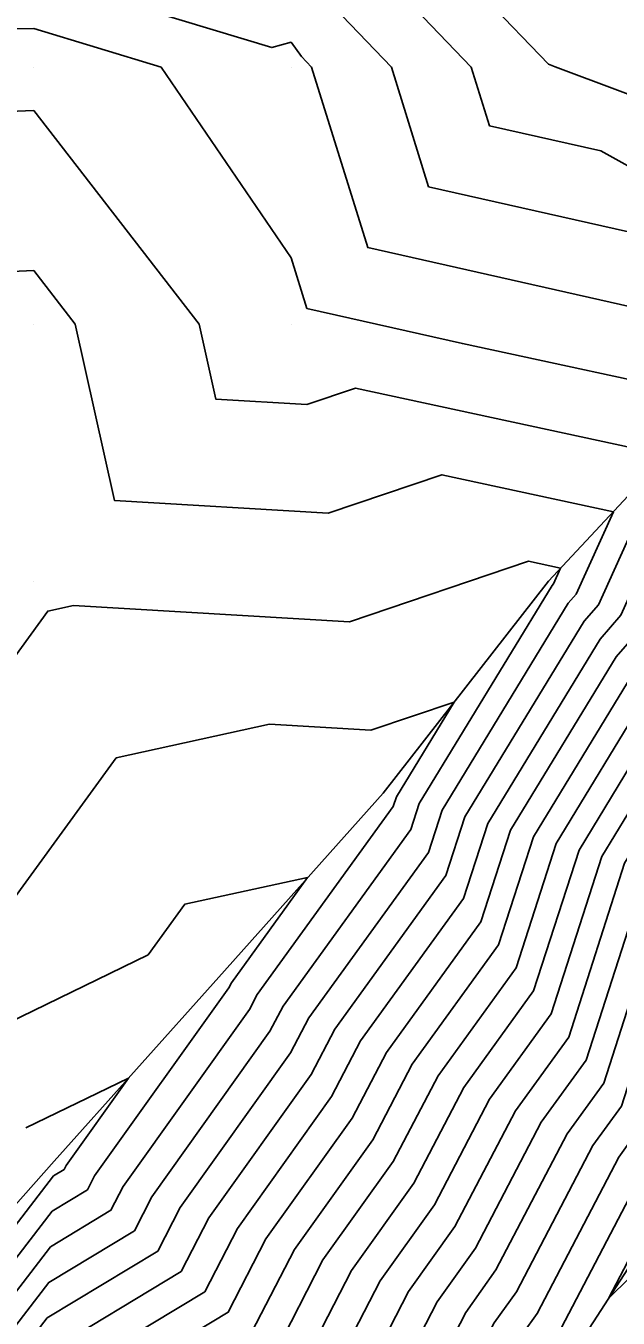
# Model space of a CAD drawing. Extents: x 2188792 to 2191981, y 386090 to 389710.
# Drawn here: x 2191069.9 to 2191092.9, y 388441.6 to 388491.8 of the extents above; entities that cross this region are included whole.
import ezdxf

# ---------------------------------------------------------------- set-up
doc = ezdxf.new("R2010")
doc.units = 0
for name, color, linetype in [('DTM Contours Major', 7, 'Continuous'), ('DTM Contours Minor', 7, 'Continuous'), ('Exist DTM QL2 LIDAR Elevation Point', 7, 'Continuous'), ('PH Exist DTM Breakline', 7, 'Continuous')]:
    doc.layers.add(name, color=color, linetype=linetype)

msp = doc.modelspace()

# ---------------------------------------------------------------- linework, layer by layer
at = {"layer": 'DTM Contours Major'}
for points in [[(2191067.849, 388497.887), (2191070.209, 388497.918), (2191073.551, 388496.905), (2191080.21, 388498.731), (2191083.785, 388493.821), (2191087.21, 388490.246), (2191087.922, 388487.957), (2191092.249, 388486.98), (2191096.164, 388484.81), (2191101.142, 388482.944), (2191100.984, 388481.182), (2191100.668, 388480.682), (2191100.138, 388476.821), (2191099.228, 388475.636), (2191095.645, 388467.7), (2191094.08, 388465.908), (2191090.511, 388460.048), (2191088.953, 388455.208), (2191085.919, 388451.007), (2191084.179, 388447.676), (2191081.448, 388443.846), (2191079.586, 388440.225), (2191070.412, 388434.68), (2191068.574, 388432.285)], [(2191107.935, 388495.146), (2191108.912, 388490.299), (2191108.739, 388488.971), (2191108.01, 388480.84), (2191105.211, 388476.419), (2191104.882, 388474.025), (2191102.211, 388470.546), (2191100.005, 388465.659), (2191097.184, 388462.428), (2191094.948, 388458.757), (2191092.363, 388450.724), (2191090.935, 388448.747), (2191088.171, 388443.455), (2191086.994, 388441.804), (2191084.144, 388436.26), (2191076.308, 388431.524), (2191074.851, 388429.436), (2191073.132, 388426.972), (2191071.074, 388424.023), (2191070.575, 388418.01), (2191064.282, 388412.371)], [(2191068.209, 388482.245), (2191070.209, 388482.325), (2191071.818, 388480.245), (2191073.348, 388473.384), (2191081.651, 388472.892), (2191086.07, 388474.385), (2191092.733, 388472.949), (2191091.284, 388469.742), (2191090.975, 388469.387), (2191086.074, 388461.34), (2191085.544, 388459.693), (2191080.903, 388453.268), (2191080.187, 388451.897), (2191075.901, 388445.888), (2191075.029, 388444.191), (2191070.727, 388441.591), (2191066.028, 388435.468)]]:
    msp.add_lwpolyline(points, dxfattribs=at)
at = {"layer": 'DTM Contours Minor'}
for points in [[(2191063.172, 388507.285), (2191070.209, 388504.575), (2191074.37, 388506.087), (2191080.21, 388504.551), (2191084.584, 388500.247), (2191086.955, 388496.991), (2191090.211, 388493.592), (2191098.325, 388490.628), (2191104.448, 388488.333), (2191103.795, 388481.045), (2191102.485, 388478.977), (2191102.036, 388475.703), (2191100.421, 388473.6), (2191097.389, 388466.884), (2191095.321, 388464.516), (2191092.286, 388459.532), (2191090.317, 388453.414), (2191087.925, 388450.103), (2191085.776, 388445.987), (2191083.666, 388443.029), (2191081.409, 388438.639), (2191070.286, 388431.916), (2191069.592, 388431.012)], [(2191109.778, 388499.273), (2191111.726, 388489.61), (2191111.382, 388486.962), (2191110.82, 388480.703), (2191107.029, 388474.714), (2191106.78, 388472.906), (2191103.405, 388468.509), (2191101.749, 388464.842), (2191098.426, 388461.036), (2191096.723, 388458.241), (2191093.726, 388448.93), (2191092.941, 388447.843), (2191089.768, 388441.766), (2191089.212, 388440.987)], [(2191111.111, 388499.296), (2191113.133, 388489.265), (2191112.703, 388485.957), (2191112.226, 388480.634), (2191107.937, 388473.862), (2191107.729, 388472.347), (2191104.001, 388467.491), (2191102.621, 388464.434), (2191099.047, 388460.34), (2191097.611, 388457.983), (2191094.408, 388448.033), (2191093.944, 388447.391), (2191090.567, 388440.922)], [(2191108.856, 388497.21), (2191110.319, 388489.955), (2191110.06, 388487.966), (2191109.415, 388480.771), (2191106.12, 388475.567), (2191105.831, 388473.466), (2191102.808, 388469.527), (2191100.877, 388465.25), (2191097.805, 388461.732), (2191095.836, 388458.499), (2191093.044, 388449.827), (2191091.938, 388448.295), (2191088.97, 388442.611), (2191088.103, 388441.395), (2191085.055, 388435.467), (2191079.72, 388432.243), (2191077.448, 388428.985), (2191074.767, 388425.143), (2191071.557, 388420.544), (2191071.307, 388417.523), (2191064.686, 388411.589)], [(2191090.211, 388496.831), (2191105.893, 388491.102), (2191106.092, 388491.019), (2191106.098, 388490.989), (2191106.097, 388490.981), (2191105.2, 388480.977), (2191103.394, 388478.124), (2191102.985, 388475.143), (2191101.018, 388472.582), (2191098.261, 388466.475), (2191095.942, 388463.82), (2191093.173, 388459.274), (2191090.999, 388452.517), (2191088.928, 388449.651), (2191086.574, 388445.143), (2191084.775, 388442.621), (2191082.321, 388437.846), (2191070.223, 388430.534), (2191070.101, 388430.376), (2191070.081, 388430.314), (2191070.066, 388430.254), (2191070.042, 388430.205), (2191069.112, 388418.985)], [(2191065.763, 388495.801), (2191070.209, 388495.86), (2191076.503, 388493.953), (2191080.21, 388494.969), (2191082.2, 388492.236), (2191084.106, 388490.246), (2191085.555, 388485.59), (2191094.356, 388483.603), (2191099.641, 388480.674), (2191099.189, 388477.38), (2191098.632, 388476.655), (2191094.773, 388468.108), (2191093.459, 388466.604), (2191089.624, 388460.307), (2191088.271, 388456.105), (2191084.916, 388451.459), (2191083.381, 388448.52), (2191080.338, 388444.255), (2191078.675, 388441.018), (2191070.475, 388436.063), (2191068.065, 388432.922)], [(2191085.37, 388495.406), (2191090.211, 388490.353), (2191090.47, 388490.258), (2191102.795, 388485.638), (2191102.389, 388481.114), (2191101.577, 388479.83), (2191101.087, 388476.262), (2191099.825, 388474.618), (2191096.517, 388467.292), (2191094.701, 388465.212), (2191091.399, 388459.79), (2191089.635, 388454.311), (2191086.922, 388450.555), (2191084.977, 388446.832), (2191082.557, 388443.438), (2191080.498, 388439.432), (2191070.349, 388433.298), (2191069.083, 388431.649)], [(2191063.678, 388493.716), (2191070.209, 388493.802), (2191079.456, 388491), (2191080.21, 388491.207), (2191080.615, 388490.651), (2191081.003, 388490.246), (2191083.188, 388483.223), (2191096.464, 388480.226), (2191098.406, 388479.15), (2191098.24, 388477.939), (2191098.035, 388477.673), (2191093.901, 388468.517), (2191092.838, 388467.3), (2191088.736, 388460.565), (2191087.589, 388457.002), (2191083.912, 388451.911), (2191082.582, 388449.364), (2191079.229, 388444.663), (2191077.763, 388441.812), (2191070.538, 388437.445), (2191067.555, 388433.558)], [(2191107.013, 388493.083), (2191107.505, 388490.644), (2191107.418, 388489.976), (2191106.605, 388480.908), (2191104.303, 388477.272), (2191103.934, 388474.584), (2191101.615, 388471.564), (2191099.133, 388466.067), (2191096.563, 388463.124), (2191094.061, 388459.016), (2191091.681, 388451.62), (2191089.932, 388449.199), (2191087.373, 388444.299), (2191085.884, 388442.212), (2191083.232, 388437.053), (2191072.896, 388430.806), (2191072.254, 388429.886), (2191071.497, 388428.8), (2191070.59, 388427.501), (2191069.844, 388418.497)], [(2191061.593, 388491.631), (2191070.209, 388491.744), (2191075.154, 388490.246), (2191080.21, 388482.819), (2191080.821, 388480.856), (2191086.87, 388479.49), (2191096.83, 388477.344), (2191093.029, 388468.925), (2191092.217, 388467.996), (2191087.849, 388460.823), (2191086.907, 388457.899), (2191082.909, 388452.364), (2191081.784, 388450.208), (2191078.12, 388445.071), (2191076.852, 388442.605), (2191070.601, 388438.827), (2191067.046, 388434.195)], [(2191062.22, 388488.234), (2191070.209, 388488.552), (2191076.635, 388480.245), (2191077.287, 388477.322), (2191080.824, 388477.113), (2191082.706, 388477.749), (2191094.781, 388475.146), (2191092.156, 388469.333), (2191091.596, 388468.692), (2191086.961, 388461.081), (2191086.225, 388458.796), (2191081.906, 388452.816), (2191080.985, 388451.053), (2191077.011, 388445.48), (2191075.94, 388443.398), (2191070.664, 388440.209), (2191066.537, 388434.831)], [(2191063.579, 388459.185), (2191070.75, 388469.086), (2191071.756, 388469.306), (2191082.479, 388468.67), (2191089.434, 388471.021), (2191090.684, 388470.752), (2191090.412, 388470.15), (2191090.354, 388470.083), (2191085.186, 388461.598), (2191084.862, 388460.589), (2191079.9, 388453.72), (2191079.388, 388452.741), (2191074.792, 388446.297), (2191074.117, 388444.984), (2191070.79, 388442.973), (2191065.519, 388436.104)], [(2191065.01, 388436.741), (2191070.853, 388444.355), (2191073.206, 388445.777), (2191073.683, 388446.705), (2191078.59, 388453.585), (2191078.896, 388454.172), (2191084.18, 388461.486), (2191084.299, 388461.856), (2191086.545, 388465.544), (2191083.306, 388464.449), (2191079.375, 388464.682), (2191073.412, 388463.382), (2191069.114, 388457.448)], [(2191064.501, 388437.377), (2191070.916, 388445.737), (2191072.294, 388446.57), (2191072.574, 388447.114), (2191077.792, 388454.429), (2191077.893, 388454.624), (2191080.852, 388458.72), (2191076.074, 388457.678), (2191074.649, 388455.71), (2191067.211, 388452.102)], [(2191063.992, 388438.014), (2191070.98, 388447.12), (2191071.383, 388447.363), (2191071.464, 388447.522), (2191073.886, 388450.917), (2191069.896, 388448.981)], [(2191094.948, 388446.939), (2191092.55, 388442.348), (2191095.85, 388445.595)]]:
    msp.add_lwpolyline(points, dxfattribs=at)
at = {"layer": 'Exist DTM QL2 LIDAR Elevation Point'}
for p, q in [((2191070.209, 388490.246), (2191070.209, 388490.246)), ((2191080.21, 388490.246), (2191080.21, 388490.246)), ((2191090.211, 388490.246), (2191090.211, 388490.246)), ((2191070.209, 388480.245), (2191070.209, 388480.245)), ((2191080.21, 388480.245), (2191080.21, 388480.245)), ((2191070.209, 388470.244), (2191070.209, 388470.244))]:
    msp.add_line(p, q, dxfattribs=at)
at = {"layer": 'PH Exist DTM Breakline'}
for points in [[(2191110.213, 388500.247), (2191106.08, 388490.993), (2191100.088, 388481.226), (2191097.688, 388478.264), (2191090.211, 388470.244)], [(2191090.211, 388470.244), (2191083.785, 388462.006), (2191077.395, 388454.848), (2191071.006, 388447.691), (2191063.248, 388438.944)], [(2191095.393, 388446.738), (2191091.196, 388440.256), (2191087, 388433.775), (2191082.015, 388428.193), (2191077.031, 388422.612), (2191072.046, 388417.03), (2191064.766, 388411.433), (2191057.487, 388405.835), (2191050.207, 388400.238), (2191041.62, 388395.717), (2191033.032, 388391.197), (2191030.205, 388390.237), (2191023.6, 388385.067), (2191016.995, 388379.897), (2191008.651, 388375.071), (2191000.307, 388370.246), (2190993.143, 388366.376), (2190986.672, 388363.305), (2190980.201, 388360.234), (2190973.556, 388358.067), (2190966.91, 388355.9), (2190958.554, 388353.066)]]:
    msp.add_lwpolyline(points, dxfattribs=at)

doc.saveas('drawing.dxf')
